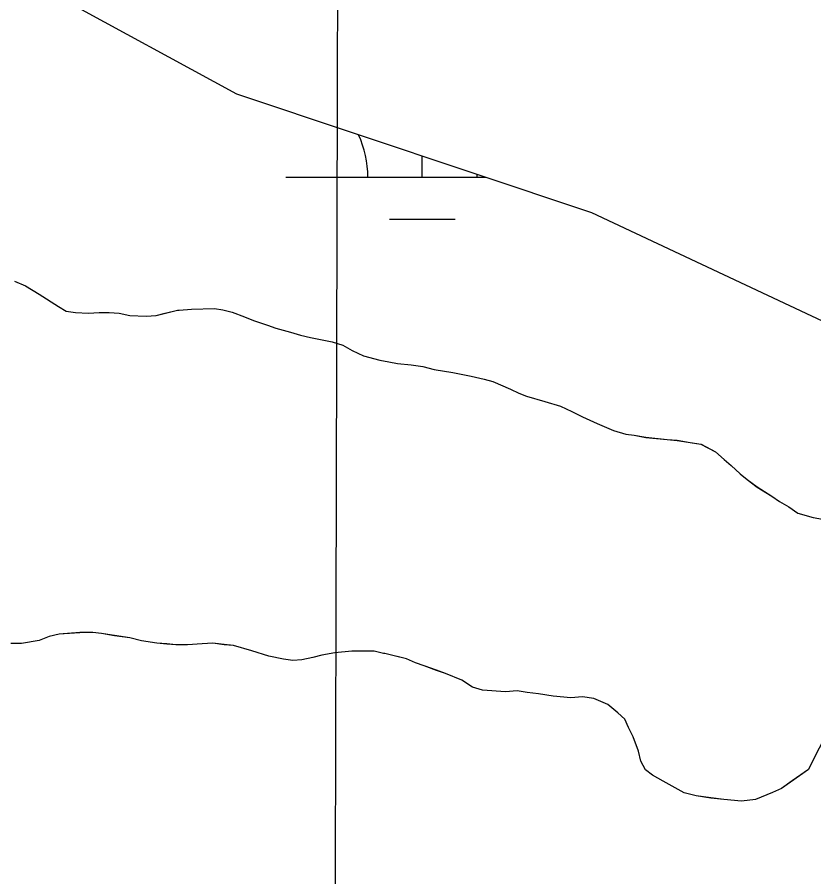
# Model space of a CAD drawing. Extents: x 3161564 to 3199464, y 849354 to 874788.
# Drawn here: x 3191802.8 to 3192094.9, y 857077.1 to 857392.6 of the extents above; entities that cross this region are included whole.
import ezdxf

# ---------------------------------------------------------------- set-up
doc = ezdxf.new("R2010")
doc.units = 0
for name, color, linetype in [('V-GRID-MAJR', 7, 'Continuous'), ('V-SITE-VEGE', 7, 'Continuous'), ('V-TOPO-SHOR', 7, 'Continuous'), ('V-WETL-SWMP', 7, 'Continuous')]:
    doc.layers.add(name, color=color, linetype=linetype)

msp = doc.modelspace()

# ---------------------------------------------------------------- linework, layer by layer
at = {"layer": 'V-GRID-MAJR'}
msp.add_spline([(3191913.7830000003, 854747.76), (3191928.768, 860808.338), (3191943.758, 866870.86), (3191958.749, 872933.425), (3191958.754, 872935.3250000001)], degree=3, dxfattribs=at)
at = {"layer": 'V-SITE-VEGE'}
for points in [[(3191801.8510000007, 857295.7299999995), (3191805.7990000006, 857294.0459999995), (3191810.8760000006, 857290.9559999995), (3191817.928000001, 857286.4629999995), (3191820.7480000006, 857284.7809999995), (3191824.1310000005, 857284.2219999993), (3191828.9190000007, 857283.9499999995), (3191832.8640000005, 857284.2389999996), (3191836.5230000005, 857284.2469999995), (3191840.1890000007, 857283.9719999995), (3191844.1360000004, 857283.1349999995), (3191850.053000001, 857282.8639999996), (3191853.7140000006, 857283.1529999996), (3191857.0940000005, 857284.0029999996), (3191861.5970000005, 857285.1419999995), (3191862.1620000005, 857285.1419999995), (3191866.6680000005, 857285.4329999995), (3191875.1200000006, 857285.7319999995), (3191878.2210000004, 857285.1749999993), (3191881.6020000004, 857284.3349999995), (3191886.1140000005, 857282.6529999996), (3191889.4970000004, 857281.2529999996), (3191894.5720000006, 857279.5709999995), (3191897.6730000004, 857278.4509999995), (3191903.0280000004, 857277.0519999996), (3191906.6940000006, 857275.9339999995), (3191910.3580000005, 857275.0939999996), (3191918.249000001, 857273.4169999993), (3191922.1950000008, 857272.3009999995), (3191925.5810000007, 857270.3369999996), (3191929.8100000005, 857268.3729999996), (3191935.7290000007, 857266.6929999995), (3191939.1120000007, 857266.1359999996), (3191942.2110000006, 857265.5789999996), (3191947.2830000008, 857265.0259999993), (3191951.5100000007, 857264.4729999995), (3191955.7400000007, 857263.3509999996), (3191962.5020000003, 857262.2389999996), (3191969.2670000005, 857260.8419999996), (3191974.0590000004, 857259.7259999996), (3191977.1600000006, 857258.8859999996), (3191983.6440000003, 857256.0829999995), (3191986.7460000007, 857254.6799999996), (3191989.5620000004, 857253.5599999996), (3191996.3310000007, 857251.5999999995), (3192001.9710000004, 857249.9179999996), (3192006.1980000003, 857247.9559999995), (3192010.1470000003, 857245.9919999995), (3192015.5040000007, 857243.4669999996), (3192021.4250000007, 857240.9419999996), (3192025.9370000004, 857239.5429999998), (3192029.0350000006, 857239.2689999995), (3192033.2630000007, 857238.4309999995), (3192041.1510000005, 857237.6019999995), (3192044.8150000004, 857237.3269999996), (3192049.6080000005, 857236.4919999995), (3192053.5520000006, 857235.9369999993), (3192058.9120000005, 857233.1289999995), (3192062.0140000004, 857230.3189999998), (3192064.5560000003, 857228.0679999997), (3192067.9410000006, 857224.9779999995), (3192070.4830000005, 857223.0099999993), (3192074.1510000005, 857220.1999999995), (3192079.5080000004, 857216.8289999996), (3192082.3310000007, 857214.8629999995), (3192085.7160000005, 857212.8969999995), (3192089.0990000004, 857210.6499999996), (3192094.7370000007, 857208.9709999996), (3192098.1210000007, 857208.4129999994)], [(3192098.8420000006, 857128.1239999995), (3192094.9130000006, 857120.5089999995), (3192092.9470000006, 857116.5609999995), (3192083.1030000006, 857109.4969999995), (3192079.7230000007, 857108.0839999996), (3192073.5300000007, 857105.5339999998), (3192068.4620000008, 857104.9629999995), (3192061.9800000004, 857105.5119999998), (3192057.1890000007, 857106.0669999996), (3192051.8360000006, 857106.8979999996), (3192047.3240000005, 857108.0179999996), (3192039.7100000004, 857112.2289999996), (3192035.7610000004, 857114.4759999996), (3192033.2200000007, 857116.4439999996), (3192031.5260000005, 857119.5379999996), (3192030.6740000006, 857123.1979999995), (3192028.6910000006, 857128.5479999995), (3192026.9940000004, 857131.9249999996), (3192025.5780000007, 857135.0189999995), (3192023.0390000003, 857137.2699999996), (3192019.3710000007, 857140.3629999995), (3192014.2960000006, 857142.6049999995), (3192010.0690000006, 857143.1599999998), (3192005.8420000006, 857142.8709999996), (3191999.3620000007, 857143.4219999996), (3191994.0090000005, 857144.2559999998), (3191989.7790000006, 857144.8129999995), (3191986.1180000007, 857145.3699999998), (3191981.8910000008, 857145.0769999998), (3191973.4380000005, 857145.6239999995), (3191969.7750000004, 857146.7439999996), (3191965.8240000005, 857149.2709999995), (3191959.9030000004, 857151.7969999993), (3191956.5200000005, 857152.9169999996), (3191952.0080000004, 857154.5959999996), (3191948.9070000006, 857155.7179999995), (3191945.5240000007, 857157.1189999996), (3191937.6310000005, 857159.0769999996), (3191937.0680000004, 857159.0749999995), (3191933.6870000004, 857159.9149999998), (3191925.5150000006, 857159.8979999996), (3191919.3200000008, 857159.3229999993), (3191914.5320000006, 857158.4689999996), (3191911.1530000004, 857157.6169999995), (3191907.2100000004, 857156.7629999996), (3191903.8310000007, 857156.4739999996), (3191900.4480000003, 857157.0309999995), (3191895.0940000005, 857158.1469999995), (3191888.8910000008, 857160.1069999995), (3191882.1260000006, 857162.0649999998), (3191878.7450000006, 857162.3419999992), (3191874.5180000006, 857162.8969999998), (3191870.5740000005, 857162.6079999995), (3191865.2220000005, 857162.3149999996), (3191860.9950000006, 857162.3049999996), (3191857.6140000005, 857162.5809999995), (3191853.9520000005, 857162.8559999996), (3191848.3160000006, 857163.6889999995), (3191844.0870000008, 857164.8069999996), (3191838.4510000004, 857165.6429999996), (3191833.6600000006, 857166.4789999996), (3191830.5620000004, 857166.7529999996), (3191825.7710000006, 857166.7449999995), (3191818.1650000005, 857166.1649999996), (3191814.5050000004, 857165.3129999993), (3191810.8460000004, 857163.8979999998), (3191804.3680000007, 857162.7569999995), (3191800.4230000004, 857162.7489999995)]]:
    msp.add_lwpolyline(points, dxfattribs=at)
at = {"layer": 'V-TOPO-SHOR'}
for points in [[(3191801.851000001, 857295.729999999), (3191805.799000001, 857294.045999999)], [(3191805.799000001, 857294.045999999), (3191810.876000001, 857290.9559999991), (3191817.9280000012, 857286.462999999), (3191820.750000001, 857284.778999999), (3191824.131000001, 857284.221999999), (3191828.919000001, 857283.949999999), (3191832.864000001, 857284.238999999), (3191836.526000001, 857284.246999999), (3191840.189000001, 857283.971999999), (3191844.136000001, 857283.1349999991), (3191850.0530000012, 857282.863999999), (3191853.714000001, 857283.1529999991), (3191857.094000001, 857284.0049999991), (3191861.597000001, 857285.1419999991), (3191862.162000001, 857285.1419999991), (3191866.668000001, 857285.432999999), (3191875.120000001, 857285.731999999), (3191878.221000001, 857285.1749999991), (3191881.602000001, 857284.334999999), (3191886.114000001, 857282.6529999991), (3191889.497000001, 857281.2529999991), (3191894.572000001, 857279.5709999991), (3191897.673000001, 857278.4509999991), (3191903.028000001, 857277.0519999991), (3191906.692000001, 857275.9339999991), (3191910.358000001, 857275.0939999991), (3191918.2490000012, 857273.4189999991), (3191922.195000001, 857272.300999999), (3191925.581000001, 857270.336999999), (3191929.810000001, 857268.3729999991), (3191935.729000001, 857266.692999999), (3191939.112000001, 857266.135999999), (3191942.211000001, 857265.5789999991), (3191947.283000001, 857265.025999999), (3191951.510000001, 857264.4709999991), (3191955.740000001, 857263.3509999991), (3191962.502000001, 857262.238999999), (3191969.267000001, 857260.841999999), (3191974.059000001, 857259.7259999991), (3191977.160000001, 857258.885999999), (3191983.6440000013, 857256.082999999), (3191986.746000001, 857254.6799999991), (3191989.564000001, 857253.557999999), (3191996.331000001, 857251.599999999), (3192001.969000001, 857249.9199999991), (3192006.198000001, 857247.9559999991), (3192010.147000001, 857245.991999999), (3192015.504000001, 857243.466999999), (3192021.425000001, 857240.9439999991), (3192025.937000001, 857239.542999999), (3192029.035000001, 857239.268999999), (3192033.263000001, 857238.430999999), (3192041.153000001, 857237.601999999), (3192044.815000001, 857237.3269999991), (3192049.608000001, 857236.491999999), (3192053.552000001, 857235.9369999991), (3192058.912000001, 857233.128999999), (3192062.014000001, 857230.3189999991), (3192064.556000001, 857228.067999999), (3192067.941000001, 857224.9779999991), (3192070.483000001, 857223.0099999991), (3192074.151000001, 857220.199999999), (3192079.508000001, 857216.8289999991), (3192082.331000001, 857214.8629999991), (3192085.716000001, 857212.8969999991), (3192089.099000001, 857210.6499999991), (3192094.737000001, 857208.9709999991), (3192098.121000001, 857208.412999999)], [(3191989.779000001, 857144.812999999), (3191986.118000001, 857145.3679999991), (3191981.891000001, 857145.0769999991), (3191973.438000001, 857145.623999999), (3191969.775000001, 857146.743999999), (3191965.824000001, 857149.270999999), (3191959.903000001, 857151.7969999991), (3191956.520000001, 857152.9169999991), (3191952.008000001, 857154.5959999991), (3191948.907000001, 857155.7179999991), (3191945.524000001, 857157.118999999), (3191941.014000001, 857158.236999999), (3191937.631000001, 857159.0769999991), (3191937.068000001, 857159.074999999), (3191933.687000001, 857159.9149999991), (3191925.515000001, 857159.8979999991), (3191919.320000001, 857159.322999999), (3191914.532000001, 857158.4689999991), (3191911.153000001, 857157.616999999), (3191907.210000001, 857156.7629999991), (3191903.831000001, 857156.4739999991), (3191900.448000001, 857157.030999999), (3191895.092000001, 857158.1469999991), (3191888.891000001, 857160.106999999), (3191882.126000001, 857162.064999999), (3191878.745000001, 857162.341999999), (3191874.518000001, 857162.8969999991), (3191870.574000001, 857162.6079999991), (3191865.222000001, 857162.314999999), (3191860.995000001, 857162.3069999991), (3191857.614000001, 857162.5809999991), (3191853.952000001, 857162.8559999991), (3191848.316000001, 857163.6889999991), (3191844.087000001, 857164.8069999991), (3191838.451000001, 857165.6429999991), (3191833.660000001, 857166.4789999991), (3191830.560000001, 857166.7529999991), (3191825.771000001, 857166.7449999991), (3191818.165000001, 857166.1649999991), (3191814.505000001, 857165.312999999), (3191810.846000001, 857163.8979999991), (3191804.368000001, 857162.756999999), (3191800.423000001, 857162.748999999)], [(3192098.842000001, 857128.123999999), (3192094.913000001, 857120.508999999), (3192092.947000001, 857116.560999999), (3192087.041000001, 857112.322999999), (3192083.103000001, 857109.496999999), (3192079.723000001, 857108.0839999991), (3192073.530000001, 857105.533999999), (3192068.462000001, 857104.9609999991), (3192061.980000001, 857105.511999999), (3192057.189000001, 857106.0669999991), (3192051.836000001, 857106.8999999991), (3192047.324000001, 857108.0179999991), (3192039.710000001, 857112.2289999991), (3192035.761000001, 857114.4759999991), (3192033.222000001, 857116.4439999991), (3192031.526000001, 857119.537999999), (3192030.674000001, 857123.197999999), (3192028.691000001, 857128.547999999), (3192026.994000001, 857131.9249999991), (3192025.578000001, 857135.020999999), (3192023.039000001, 857137.2699999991), (3192019.371000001, 857140.3629999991), (3192014.296000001, 857142.604999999), (3192010.069000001, 857143.1599999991), (3192005.842000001, 857142.8709999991), (3191999.362000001, 857143.4219999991), (3191994.006000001, 857144.2559999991), (3191989.779000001, 857144.812999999)]]:
    msp.add_lwpolyline(points, dxfattribs=at)
at = {"layer": 'V-WETL-SWMP'}
for p, q in [((3191883.3267258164, 857364.3161438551), (3191803.738810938, 857407.7609138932)), ((3192013.561618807, 857320.8724329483), (3191883.3267258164, 857364.3161438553)), ((3191951.3461438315, 857333.8877907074), (3191951.3461528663, 857341.6262467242)), ((3191901.346154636, 857333.8877907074), (3191974.544378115, 857333.8877907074)), ((3191939.3461284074, 857318.4568150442), (3191963.346123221, 857318.4568150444)), ((3192136.5614980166, 857262.9477592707), (3192013.5616188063, 857320.8724329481)), ((3191801.8538862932, 857295.7212024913), (3191805.8018826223, 857294.0382124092)), ((3191805.8018826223, 857294.0382124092), (3191810.8788768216, 857290.9492280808)), ((3191810.8788768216, 857290.9492280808), (3191817.9308685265, 857286.4552504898)), ((3191817.9308685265, 857286.4552504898), (3191820.7518653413, 857284.7712590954)), ((3191820.7518653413, 857284.7712590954), (3191824.1328632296, 857284.2142647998)), ((3191824.1328632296, 857284.2142647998), (3191828.9228608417, 857283.9422712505)), ((3191828.9228608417, 857283.9422712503), (3191832.8668594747, 857284.2312749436)), ((3191832.8668594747, 857284.2312749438), (3191836.5288579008, 857284.2382791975)), ((3191836.5288579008, 857284.2382791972), (3191840.191855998, 857283.9642843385)), ((3191840.191855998, 857283.9642843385), (3191844.1378533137, 857283.126291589)), ((3191853.7168491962, 857283.1453027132), (3191861.60084811, 857285.1333056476)), ((3191861.60084811, 857285.1333056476), (3191862.164847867, 857285.1343063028)), ((3191862.164847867, 857285.134306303), (3191866.6718462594, 857285.4253106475)), ((3191866.6718462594, 857285.4253106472), (3191875.1228429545, 857285.7233195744)), ((3191875.1228429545, 857285.7233195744), (3191878.2228409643, 857285.1663249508)), ((3191878.2228409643, 857285.166324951), (3191881.605838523, 857284.3273315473)), ((3191881.605838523, 857284.327331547), (3191886.1168346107, 857282.6463421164)), ((3191844.1378533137, 857283.126291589), (3191850.054850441, 857282.8562993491)), ((3191850.054850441, 857282.8562993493), (3191853.7168491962, 857283.1453027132)), ((3191886.1168346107, 857282.6463421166), (3191889.4998315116, 857281.2443504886)), ((3191889.4998315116, 857281.2443504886), (3191894.5748273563, 857279.5643617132)), ((3191894.5748273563, 857279.5643617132), (3191897.6758247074, 857278.4433688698)), ((3191897.6758247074, 857278.4433688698), (3191903.030820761, 857277.0453795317)), ((3191903.030820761, 857277.0453795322), (3191906.695817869, 857275.9253873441)), ((3191906.695817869, 857275.9253873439), (3191910.359815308, 857275.0873942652)), ((3191910.359815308, 857275.0873942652), (3191918.2518099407, 857273.412408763)), ((3191918.2518099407, 857273.412408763), (3191922.1978069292, 857272.2934169)), ((3191922.1978069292, 857272.2934168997), (3191925.5828031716, 857270.3284270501)), ((3191925.5828031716, 857270.3284270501), (3191929.8127990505, 857268.3644381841)), ((3191929.8127990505, 857268.3644381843), (3191935.731794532, 857266.685450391)), ((3191935.731794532, 857266.6854503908), (3191939.11379242, 857266.1284560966)), ((3191939.11379242, 857266.1284560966), (3191942.21379043, 857265.571461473)), ((3191942.21379043, 857265.571461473), (3191947.286787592, 857265.0184691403)), ((3191947.286787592, 857265.0184691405), (3191951.5137851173, 857264.4634758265)), ((3191951.5137851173, 857264.4634758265), (3191955.7417819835, 857263.3444842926)), ((3191955.7417819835, 857263.3444842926), (3191962.50477776, 857262.2304957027)), ((3191962.50477776, 857262.2304957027), (3191969.269773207, 857260.8355080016)), ((3191969.269773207, 857260.8355080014), (3191974.0607698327, 857259.7185171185)), ((3191974.0607698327, 857259.7185171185), (3191977.161767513, 857258.8795233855)), ((3191977.161767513, 857258.8795233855), (3191983.6467614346, 857256.0745398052)), ((3191983.6467614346, 857256.0745398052), (3191986.748758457, 857254.6725478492)), ((3191986.748758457, 857254.6725478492), (3191989.567755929, 857253.5505546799)), ((3191989.567755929, 857253.5505546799), (3191996.3337507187, 857251.5925687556)), ((3191996.3337507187, 857251.5925687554), (3192001.971746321, 857249.9125806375)), ((3192001.971746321, 857249.9125806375), (3192006.200742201, 857247.949591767)), ((3192006.200742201, 857247.949591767), (3192010.1497382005, 857245.9846025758)), ((3192010.1497382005, 857245.9846025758), (3192015.506732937, 857243.4596167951)), ((3192015.506732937, 857243.4596167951), (3192021.4287274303, 857240.935631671)), ((3192021.4287274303, 857240.9356316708), (3192025.9387238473, 857239.5366413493)), ((3192025.9387238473, 857239.5366413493), (3192029.038722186, 857239.2606458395)), ((3192029.038722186, 857239.2606458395), (3192033.2657193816, 857238.4236534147)), ((3192033.2657193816, 857238.4236534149), (3192041.155715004, 857237.5946652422)), ((3192041.155715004, 857237.594665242), (3192044.8187130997, 857237.3196703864)), ((3192044.8187130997, 857237.3196703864), (3192049.6097100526, 857236.483678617)), ((3192049.6097100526, 857236.483678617), (3192053.555707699, 857235.9286849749)), ((3192053.555707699, 857235.9286849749), (3192058.9137021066, 857233.1217000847)), ((3192058.9137021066, 857233.1217000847), (3192062.0176974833, 857230.3107125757)), ((3192062.0176974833, 857230.3107125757), (3192064.5576937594, 857228.0617226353)), ((3192064.5576937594, 857228.0617226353), (3192067.9446886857, 857224.9697363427)), ((3192067.9446886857, 857224.9697363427), (3192070.484685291, 857223.0027455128)), ((3192070.484685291, 857223.0027455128), (3192074.152680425, 857220.1927586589)), ((3192074.152680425, 857220.1927586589), (3192079.511674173, 857216.821775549)), ((3192079.511674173, 857216.821775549), (3192082.3326706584, 857214.855785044)), ((3192082.3326706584, 857214.855785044), (3192085.7176669, 857212.8897951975)), ((3192085.7176669, 857212.8897951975), (3192089.1026628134, 857210.6428062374)), ((3192089.1026628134, 857210.6428062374), (3192094.7406584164, 857208.9638181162)), ((3192094.7406584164, 857208.9638181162), (3192098.1226563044, 857208.4068238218)), ((3191825.7737253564, 857166.7366372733), (3191818.1677279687, 857166.1586302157)), ((3191830.562723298, 857166.7466428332), (3191825.7737253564, 857166.7366372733)), ((3191833.6627216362, 857166.4706473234), (3191830.562723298, 857166.7466428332)), ((3191810.8477284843, 857163.8906288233), (3191804.369729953, 857162.7506248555)), ((3191814.5077285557, 857165.3066286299), (3191810.8477284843, 857163.8906288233)), ((3191818.1677279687, 857166.1586302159), (3191814.5077285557, 857165.3066286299)), ((3191838.453718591, 857165.6356555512), (3191833.6627216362, 857166.4706473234)), ((3191844.0897151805, 857164.8006647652), (3191838.453718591, 857165.635655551)), ((3191848.3177120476, 857163.6826732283), (3191844.0897151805, 857164.8006647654)), ((3191853.9537086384, 857162.8486824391), (3191848.3177120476, 857163.6826732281)), ((3191804.369729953, 857162.7506248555), (3191800.4257316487, 857162.7426202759)), ((3191857.6167067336, 857162.5736875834), (3191853.9537086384, 857162.8486824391)), ((3191860.9987049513, 857162.2986923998), (3191857.6167067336, 857162.5736875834)), ((3191865.224703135, 857162.3076973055), (3191860.9987049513, 857162.2986923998)), ((3191870.5767011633, 857162.5997026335), (3191865.224703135, 857162.3076973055)), ((3191874.520699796, 857162.8887063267), (3191870.5767011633, 857162.5997026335)), ((3191878.747697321, 857162.3337130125), (3191874.520699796, 857162.8887063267)), ((3191882.1286955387, 857162.0587178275), (3191878.747697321, 857162.3337130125)), ((3191888.8936903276, 857160.0997319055), (3191882.1286955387, 857162.0587178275)), ((3191895.09568536, 857158.1407453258), (3191888.8936903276, 857160.0997319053)), ((3191900.450681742, 857157.0237551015), (3191895.09568536, 857158.1407453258)), ((3191911.155677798, 857157.6087657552), (3191907.2126785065, 857156.7557638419)), ((3191914.5346773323, 857158.4607670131), (3191911.155677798, 857157.6087657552)), ((3191919.321676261, 857159.3147699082), (3191914.5346773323, 857158.4607670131)), ((3191925.5186742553, 857159.8907753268), (3191919.321676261, 857159.3147699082)), ((3191933.6886707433, 857159.9067848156), (3191925.5186742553, 857159.890775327)), ((3191937.0716683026, 857159.0687914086), (3191933.6886707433, 857159.9067848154)), ((3191937.6346680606, 857159.0697920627), (3191937.0716683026, 857159.0687914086)), ((3191945.5266623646, 857157.1128074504), (3191937.6346680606, 857159.0697920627)), ((3191903.8326796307, 857156.467760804), (3191900.450681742, 857157.0237551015)), ((3191907.2126785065, 857156.7557638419), (3191903.8326796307, 857156.467760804)), ((3191948.9106592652, 857155.7108158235), (3191945.5266623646, 857157.1128074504)), ((3191952.011656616, 857154.5898229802), (3191948.9106592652, 857155.7108158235)), ((3191956.522652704, 857152.9088335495), (3191952.011656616, 857154.5898229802)), ((3191959.905649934, 857151.7888410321), (3191956.522652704, 857152.9088335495)), ((3191965.8266444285, 857149.2648559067), (3191959.905649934, 857151.7888410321)), ((3191969.7766397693, 857146.7368684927), (3191965.8266444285, 857149.2648559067)), ((3191973.440636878, 857145.6168763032), (3191969.7766397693, 857146.7368684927)), ((3191981.8936325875, 857145.0708878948), (3191973.440636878, 857145.6168763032)), ((3191986.1196311, 857145.3608919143), (3191981.8936325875, 857145.0708878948)), ((3191989.7826288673, 857144.8048979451), (3191986.1196311, 857145.3608919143)), ((3191994.0096263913, 857144.2489046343), (3191989.7826288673, 857144.8048979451)), ((3191999.3646231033, 857143.4149135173), (3191994.0096263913, 857144.2489046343)), ((3192005.8446196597, 857142.863922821), (3191999.3646231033, 857143.4149135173)), ((3192010.0706181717, 857143.1539268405), (3192005.8446196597, 857142.863922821)), ((3192014.297615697, 857142.5989335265), (3192010.0706181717, 857143.1539268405)), ((3192019.3726108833, 857140.3549465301), (3192014.297615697, 857142.5989335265)), ((3192023.0416056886, 857137.2639605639), (3192019.3726108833, 857140.3549465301)), ((3192025.5816019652, 857135.0149706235), (3192023.0416056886, 857137.2639605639)), ((3192026.9965977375, 857131.9179820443), (3192025.5816019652, 857135.0149706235)), ((3192028.6935930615, 857128.5409946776), (3192026.9965977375, 857131.9179820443)), ((3192030.6755859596, 857123.192013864), (3192028.693593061, 857128.5409946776)), ((3192098.844562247, 857128.1160779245), (3192094.9155550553, 857120.5020973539)), ((3192031.528581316, 857119.5310264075), (3192030.6755859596, 857123.192013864)), ((3192033.224576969, 857116.4360381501), (3192031.528581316, 857119.5310264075)), ((3192094.915555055, 857120.5020973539), (3192092.9505512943, 857116.5541075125)), ((3192035.764573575, 857114.4690473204), (3192033.224576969, 857116.4360381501)), ((3192092.9505512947, 857116.5541075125), (3192083.104547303, 857109.4911182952)), ((3192039.7125692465, 857112.2230590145), (3192035.764573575, 857114.4690473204)), ((3192047.327561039, 857108.012081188), (3192039.7125692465, 857112.2230590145)), ((3192051.8375577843, 857106.8940899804), (3192047.327561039, 857108.012081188)), ((3192057.192554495, 857106.0590988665), (3192051.8375577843, 857106.8940899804)), ((3192079.7265471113, 857108.0761188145), (3192073.5335468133, 857105.5281196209)), ((3192083.104547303, 857109.4911182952), (3192079.7265471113, 857108.0761188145)), ((3192061.9825517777, 857105.5051062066), (3192057.192554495, 857106.0590988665)), ((3192068.463548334, 857104.9541155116), (3192061.9825517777, 857105.5051062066)), ((3192073.5335468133, 857105.5281196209), (3192068.463548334, 857104.9541155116))]:
    msp.add_line(p, q, dxfattribs=at)
for centre, radius, start, end in [((3191896.1032202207, 857334.3625931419), 35.24628790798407, 359.2281809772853, 25.2981086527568), ((3192006.58906855, 857334.3625931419), 35.24628790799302, 179.03837635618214, 180.77183420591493)]:
    msp.add_arc(centre, radius, start, end, dxfattribs=at)

doc.saveas('drawing.dxf')
